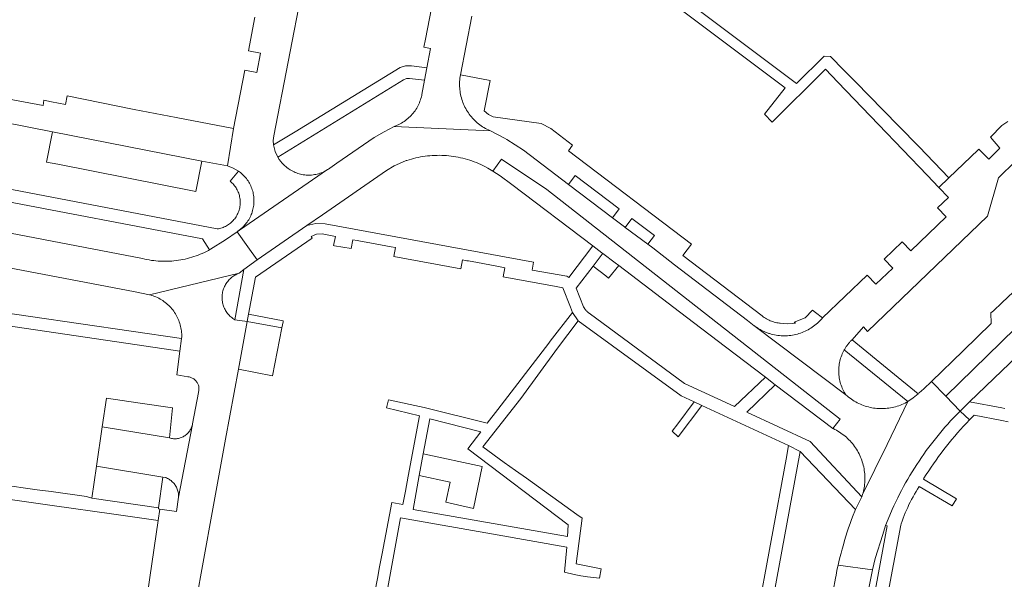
# Model space of a CAD drawing. Extents: x 146402 to 164798, y 455483 to 464134.
# Tile 313 of 575: x 158357 to 158500, y 460274 to 460355. Entities that reach past the tile are written whole.
import ezdxf

# ---------------------------------------------------------------- set-up
doc = ezdxf.new("R2010")
doc.units = 0
doc.header["$LTSCALE"] = 0.2
for name, color, linetype, lineweight in [('B-XX-VH-VERHARDING_ASFALT-GV', 252, 'CONTINUOUS', 18), ('B-XX-VH-VERHARDING_BETON-GV', 252, 'CONTINUOUS', 18), ('B-XX-VH-VERHARDING_BETONSTRAATSTEEN-GV', 252, 'CONTINUOUS', 18), ('B-XX-VH-VERHARDING_TEGEL-GV', 252, 'CONTINUOUS', 18)]:
    doc.layers.add(name, color=color, linetype=linetype, lineweight=lineweight)

msp = doc.modelspace()

# ---------------------------------------------------------------- linework, layer by layer
at = {"layer": 'B-XX-VH-VERHARDING_ASFALT-GV'}
for points in [[(158510.11, 460323.69), (158500, 460314.178), (158498.77, 460313.02), (158498.41, 460312.72), (158498.45, 460311.15), (158494.369, 460307.206), (158489.759, 460302.751), (158491.848, 460300.582), (158499.888, 460308.439), (158500, 460308.548), (158518.975, 460327.023)], [(158518.975, 460327.023), (158500, 460308.548), (158499.888, 460308.439), (158491.848, 460300.582), (158493.928, 460298.422), (158495.3, 460299.75), (158500, 460304.285), (158503.13, 460307.31)]]:
    msp.add_lwpolyline(points, dxfattribs=at)
at = {"layer": 'B-XX-VH-VERHARDING_BETON-GV'}
msp.add_lwpolyline([(158424.372, 460290.347), (158415.792, 460292.188), (158415.218, 460289.041), (158419.713, 460288.071), (158419.085, 460285.143), (158423.101, 460284.255)], close=True, dxfattribs=at)
at = {"layer": 'B-XX-VH-VERHARDING_BETONSTRAATSTEEN-GV'}
for points in [[(158391.29, 460355.79), (158390.35, 460350.87), (158392.09, 460350.53), (158391.56, 460347.73), (158389.81, 460348.07), (158388.18, 460339.54), (158387.3, 460334.117), (158388.125, 460333.809), (158388.89, 460333.373), (158389.028, 460333.273), (158389.191, 460333.148), (158389.349, 460333.016), (158389.501, 460332.878), (158389.648, 460332.734), (158389.789, 460332.584), (158389.924, 460332.429), (158390.053, 460332.269), (158390.176, 460332.104), (158390.292, 460331.935), (158390.402, 460331.761), (158390.504, 460331.582), (158390.6, 460331.401), (158390.688, 460331.215), (158390.77, 460331.026), (158390.843, 460330.834), (158390.91, 460330.64), (158390.968, 460330.443), (158391.019, 460330.244), (158391.063, 460330.043), (158391.098, 460329.84), (158391.126, 460329.636), (158391.145, 460329.431), (158391.157, 460329.226), (158391.16, 460329.021), (158391.156, 460328.815), (158391.143, 460328.61), (158391.123, 460328.405), (158391.094, 460328.202), (158391.058, 460327.999), (158391.014, 460327.799), (158390.962, 460327.6), (158390.902, 460327.403), (158390.835, 460327.209), (158390.76, 460327.017), (158390.678, 460326.828), (158390.589, 460326.643), (158390.492, 460326.462), (158390.389, 460326.284), (158390.279, 460326.111), (158390.162, 460325.942), (158390.038, 460325.777), (158389.908, 460325.618), (158389.772, 460325.464), (158389.631, 460325.315), (158389.483, 460325.172), (158389.33, 460325.034), (158389.172, 460324.903), (158389.009, 460324.778), (158388.841, 460324.659), (158388.69, 460324.53), (158389.031, 460324.764), (158401.88, 460333.574), (158401.838, 460333.548), (158401.664, 460333.444), (158401.486, 460333.348), (158401.304, 460333.258), (158401.119, 460333.176), (158400.93, 460333.101), (158400.739, 460333.034), (158400.545, 460332.974), (158400.349, 460332.922), (158400.152, 460332.877), (158399.952, 460332.841), (158399.751, 460332.812), (158399.55, 460332.791), (158399.347, 460332.779), (158399.145, 460332.774), (158398.942, 460332.777), (158398.74, 460332.789), (158398.538, 460332.808), (158398.337, 460332.835), (158398.137, 460332.87), (158397.939, 460332.913), (158397.743, 460332.964), (158397.549, 460333.023), (158397.357, 460333.089), (158397.168, 460333.162), (158396.982, 460333.243), (158396.8, 460333.332), (158396.621, 460333.427), (158396.446, 460333.529), (158396.275, 460333.638), (158396.109, 460333.754), (158395.947, 460333.876), (158395.79, 460334.005), (158395.639, 460334.14), (158395.492, 460334.28), (158395.352, 460334.427), (158395.218, 460334.578), (158395.089, 460334.735), (158394.838, 460335.042), (158394.619, 460335.373), (158394.22, 460336.234), (158394.006, 460337.159), (158393.969, 460337.825), (158394.029, 460338.49), (158398.2, 460360.08)], [(158417.59, 460360.152), (158416.123, 460352.563), (158415.9, 460351.41), (158416.86, 460351.21), (158416.323, 460348.38), (158415.994, 460346.616), (158415.6, 460344.53), (158415.569, 460344.382), (158415.518, 460344.165), (158415.459, 460343.95), (158415.392, 460343.738), (158415.317, 460343.528), (158415.235, 460343.32), (158415.146, 460343.116), (158415.049, 460342.916), (158414.946, 460342.718), (158414.835, 460342.525), (158414.717, 460342.336), (158414.593, 460342.151), (158414.462, 460341.97), (158414.324, 460341.795), (158414.181, 460341.625), (158414.031, 460341.459), (158413.876, 460341.3), (158413.715, 460341.146), (158413.548, 460340.997), (158413.377, 460340.855), (158413.2, 460340.72), (158413.019, 460340.59), (158412.833, 460340.467), (158412.642, 460340.351), (158412.448, 460340.242), (158412.25, 460340.14), (158411.566, 460339.853), (158425.598, 460339.212), (158425.492, 460339.257), (158425.271, 460339.357), (158425.054, 460339.464), (158424.841, 460339.578), (158424.631, 460339.699), (158424.426, 460339.827), (158424.224, 460339.961), (158424.028, 460340.103), (158423.836, 460340.25), (158423.649, 460340.404), (158423.468, 460340.564), (158423.291, 460340.73), (158423.121, 460340.902), (158422.956, 460341.079), (158422.797, 460341.262), (158422.644, 460341.449), (158422.497, 460341.642), (158422.357, 460341.839), (158422.224, 460342.041), (158422.097, 460342.247), (158421.977, 460342.458), (158421.864, 460342.672), (158421.758, 460342.889), (158421.66, 460343.111), (158421.569, 460343.335), (158421.485, 460343.562), (158421.409, 460343.792), (158421.341, 460344.024), (158421.28, 460344.258), (158421.227, 460344.494), (158421.182, 460344.732), (158421.144, 460344.971), (158421.115, 460345.212), (158421.094, 460345.453), (158421.08, 460345.694), (158421.075, 460345.936), (158421.078, 460346.178), (158421.088, 460346.42), (158421.107, 460346.661), (158421.133, 460346.902), (158421.168, 460347.142), (158421.21, 460347.38), (158422.86, 460355.9)], [(158354.47, 460340.51), (158361.83, 460339.09), (158383.58, 460334.8), (158387.3, 460334.117), (158388.18, 460339.54), (158379.83, 460341.16), (158373.7, 460342.34), (158363.95, 460344.299), (158363.71, 460343.06), (158361.67, 460343.46), (158360.57, 460343.67), (158360.47, 460342.91), (158355.54, 460343.85)], [(158500.85, 460340.57), (158500, 460339.994), (158498.327, 460338.28), (158499.703, 460336.71), (158498.081, 460335.118), (158496.658, 460336.569), (158496.55, 460336.46), (158494.42, 460334.41), (158492.29, 460332.37), (158490.843, 460330.986), (158492.24, 460329.51), (158490.65, 460327.99), (158491.9, 460326.69), (158486.73, 460321.74), (158485.48, 460323.05), (158482.86, 460320.55), (158484.12, 460319.23), (158481.67, 460316.9), (158480.42, 460318.21), (158473.91, 460312), (158473.841, 460311.917), (158473.682, 460311.737), (158473.517, 460311.562), (158473.347, 460311.392), (158473.171, 460311.228), (158472.989, 460311.071), (158472.803, 460310.919), (158472.611, 460310.774), (158472.415, 460310.635), (158472.215, 460310.503), (158472.01, 460310.377), (158471.801, 460310.258), (158471.588, 460310.147), (158471.371, 460310.042), (158471.152, 460309.945), (158470.929, 460309.855), (158470.703, 460309.773), (158470.474, 460309.698), (158470.244, 460309.631), (158470.011, 460309.571), (158469.776, 460309.519), (158469.54, 460309.476), (158469.302, 460309.44), (158469.063, 460309.412), (158468.824, 460309.391), (158468.584, 460309.379), (158468.343, 460309.375), (158468.103, 460309.379), (158467.863, 460309.391), (158467.624, 460309.411), (158467.385, 460309.439), (158467.147, 460309.475), (158466.911, 460309.518), (158466.676, 460309.57), (158466.443, 460309.629), (158466.324, 460309.662), (158466.206, 460309.698), (158466.088, 460309.735), (158465.971, 460309.775), (158465.855, 460309.816), (158465.739, 460309.86), (158465.624, 460309.905), (158465.51, 460309.953), (158465.397, 460310.002), (158465.285, 460310.053), (158465.174, 460310.106), (158465.144, 460310.121), (158465.063, 460310.161), (158464.953, 460310.218), (158464.845, 460310.277), (158464.737, 460310.338), (158464.631, 460310.4), (158464.526, 460310.465), (158464.421, 460310.531), (158464.318, 460310.599), (158464.216, 460310.668), (158464.115, 460310.739), (158477.3, 460300.79), (158477.188, 460300.965), (158477.073, 460301.157), (158476.966, 460301.354), (158476.866, 460301.554), (158476.773, 460301.757), (158476.687, 460301.964), (158476.609, 460302.173), (158476.538, 460302.386), (158476.475, 460302.6), (158476.419, 460302.817), (158476.372, 460303.036), (158476.332, 460303.256), (158476.3, 460303.477), (158476.276, 460303.7), (158476.26, 460303.923), (158476.252, 460304.146), (158476.252, 460304.37), (158476.26, 460304.594), (158476.276, 460304.817), (158476.3, 460305.039), (158476.332, 460305.261), (158476.372, 460305.481), (158476.42, 460305.699), (158476.475, 460305.916), (158476.538, 460306.131), (158476.609, 460306.343), (158476.687, 460306.553), (158476.773, 460306.759), (158476.866, 460306.963), (158476.967, 460307.163), (158477.074, 460307.359), (158477.128, 460307.452), (158477.183, 460307.545), (158477.24, 460307.636), (158477.298, 460307.727), (158477.358, 460307.816), (158477.419, 460307.904), (158477.482, 460307.992), (158477.547, 460308.078), (158477.578, 460308.119), (158477.612, 460308.163), (158477.68, 460308.247), (158477.749, 460308.329), (158477.819, 460308.411), (158477.89, 460308.491), (158477.963, 460308.57), (158478.038, 460308.648), (158478.113, 460308.725), (158478.19, 460308.8), (158479.87, 460310.68), (158480.45, 460310.03), (158497.92, 460326.8), (158499.52, 460332.39), (158500, 460332.851), (158501.52, 460334.31)], [(158351.15, 460320.12), (158373.85, 460315.76), (158375.966, 460315.347), (158389, 460318.49), (158389.67, 460319.03), (158391.62, 460320.459), (158390.266, 460322.341), (158388.69, 460324.53), (158387, 460323.33), (158384.822, 460321.98), (158384.66, 460321.88), (158384.53, 460321.81), (158384.237, 460321.659), (158383.941, 460321.516), (158383.641, 460321.379), (158383.338, 460321.25), (158383.032, 460321.128), (158382.723, 460321.014), (158382.411, 460320.907), (158382.097, 460320.808), (158381.781, 460320.717), (158381.462, 460320.633), (158381.142, 460320.557), (158380.82, 460320.489), (158380.496, 460320.429), (158380.171, 460320.376), (158379.845, 460320.332), (158379.517, 460320.295), (158379.189, 460320.266), (158378.86, 460320.246), (158378.531, 460320.233), (158378.202, 460320.229), (158377.873, 460320.232), (158377.543, 460320.243), (158377.215, 460320.262), (158376.887, 460320.29), (158376.559, 460320.325), (158376.233, 460320.368), (158375.907, 460320.419), (158375.583, 460320.478), (158375.261, 460320.545), (158374.94, 460320.62), (158355.7, 460324.33)], [(158382.631, 460270.286), (158385.05, 460283.64), (158387, 460294.34), (158388.921, 460304.502), (158390.161, 460311.466), (158388.394, 460311.707), (158388.352, 460311.731), (158388.205, 460311.823), (158388.063, 460311.922), (158387.925, 460312.026), (158387.792, 460312.138), (158387.664, 460312.255), (158387.542, 460312.378), (158387.426, 460312.506), (158387.316, 460312.64), (158387.212, 460312.778), (158387.115, 460312.922), (158387.024, 460313.069), (158386.94, 460313.221), (158386.863, 460313.376), (158386.794, 460313.535), (158386.732, 460313.696), (158386.677, 460313.861), (158386.63, 460314.028), (158386.591, 460314.196), (158386.56, 460314.367), (158386.537, 460314.538), (158386.521, 460314.711), (158386.514, 460314.884), (158386.514, 460315.057), (158386.523, 460315.23), (158386.54, 460315.403), (158386.564, 460315.574), (158386.596, 460315.744), (158386.637, 460315.913), (158386.685, 460316.079), (158386.74, 460316.243), (158386.803, 460316.405), (158386.874, 460316.563), (158386.951, 460316.718), (158387.036, 460316.869), (158387.128, 460317.016), (158387.226, 460317.158), (158387.331, 460317.296), (158387.442, 460317.429), (158387.559, 460317.557), (158387.682, 460317.679), (158387.81, 460317.795), (158387.944, 460317.905), (158388.082, 460318.01), (158388.225, 460318.107), (158388.373, 460318.198), (158388.524, 460318.282), (158388.68, 460318.358), (158388.838, 460318.428), (158389, 460318.49), (158375.966, 460315.347), (158376.057, 460315.323), (158376.271, 460315.262), (158376.482, 460315.193), (158376.691, 460315.116), (158376.897, 460315.032), (158377.1, 460314.94), (158377.299, 460314.842), (158377.495, 460314.736), (158377.687, 460314.623), (158377.875, 460314.503), (158378.058, 460314.377), (158378.236, 460314.244), (158378.41, 460314.105), (158378.578, 460313.96), (158378.742, 460313.809), (158378.899, 460313.652), (158379.051, 460313.489), (158379.197, 460313.321), (158379.337, 460313.148), (158379.471, 460312.97), (158379.598, 460312.787), (158379.718, 460312.6), (158379.832, 460312.409), (158379.938, 460312.214), (158380.038, 460312.015), (158380.13, 460311.812), (158380.215, 460311.606), (158380.293, 460311.398), (158380.363, 460311.187), (158380.425, 460310.973), (158380.48, 460310.757), (158380.527, 460310.54), (158380.566, 460310.321), (158380.597, 460310.1), (158380.62, 460309.879), (158380.635, 460309.657), (158380.642, 460309.435), (158380.642, 460309.212), (158380.633, 460308.99), (158380.37, 460307.16), (158379.93, 460303.68), (158381.537, 460303.419), (158381.615, 460303.41), (158381.733, 460303.391), (158381.848, 460303.363), (158381.962, 460303.328), (158382.073, 460303.286), (158382.181, 460303.236), (158382.286, 460303.178), (158382.386, 460303.114), (158382.482, 460303.043), (158382.573, 460302.967), (158382.659, 460302.884), (158382.738, 460302.795), (158382.812, 460302.702), (158382.879, 460302.603), (158382.94, 460302.501), (158382.993, 460302.394), (158383.039, 460302.284), (158383.078, 460302.172), (158383.109, 460302.057), (158383.132, 460301.94), (158383.148, 460301.822), (158383.155, 460301.703), (158383.155, 460301.584), (158383.146, 460301.465), (158383.13, 460301.347), (158383.105, 460301.231), (158383.073, 460301.116), (158382.231, 460296.58), (158382.212, 460296.483), (158382.211, 460296.477), (158380.193, 460285.87), (158379.87, 460283.8), (158377.442, 460284.154), (158377.202, 460282.495), (158375.99, 460274.18), (158375.29, 460268.99)]]:
    msp.add_lwpolyline(points, dxfattribs=at)
for points in [[(158425.598, 460339.212), (158411.566, 460339.853), (158410.089, 460339.087), (158408.665, 460338.227), (158403.22, 460334.49), (158402.182, 460333.781), (158402.174, 460333.775), (158402.008, 460333.658), (158401.88, 460333.574), (158389.031, 460324.764), (158388.69, 460324.53), (158390.266, 460322.341), (158391.62, 460320.459), (158398.852, 460325.421), (158401.14, 460326.99), (158410.44, 460333.43), (158411.565, 460334.109), (158412.754, 460334.671), (158413.301, 460334.879), (158413.404, 460334.913), (158413.733, 460335.017), (158414.063, 460335.113), (158414.396, 460335.202), (158414.731, 460335.282), (158415.068, 460335.355), (158415.406, 460335.42), (158415.745, 460335.477), (158416.086, 460335.527), (158416.428, 460335.568), (158416.771, 460335.601), (158417.114, 460335.626), (158417.458, 460335.644), (158417.802, 460335.653), (158418.147, 460335.655), (158418.491, 460335.648), (158418.835, 460335.633), (158419.179, 460335.611), (158419.522, 460335.58), (158419.864, 460335.542), (158420.205, 460335.495), (158420.545, 460335.441), (158420.884, 460335.379), (158421.221, 460335.309), (158421.556, 460335.231), (158421.89, 460335.145), (158422.222, 460335.052), (158422.551, 460334.95), (158422.877, 460334.842), (158423.202, 460334.725), (158423.523, 460334.602), (158423.841, 460334.47), (158424.157, 460334.332), (158424.468, 460334.186), (158424.777, 460334.033), (158425.209, 460333.807), (158425.915, 460333.353), (158427.185, 460335.082), (158433.791, 460330.677), (158476.461, 460297.249), (158475.384, 460295.907), (158475.473, 460295.865), (158475.701, 460295.752), (158475.925, 460295.632), (158476.145, 460295.505), (158476.361, 460295.371), (158476.573, 460295.23), (158476.78, 460295.083), (158476.982, 460294.929), (158477.18, 460294.769), (158477.372, 460294.603), (158477.559, 460294.431), (158477.74, 460294.253), (158477.916, 460294.07), (158478.086, 460293.881), (158478.25, 460293.687), (158478.408, 460293.487), (158478.559, 460293.283), (158478.704, 460293.074), (158478.842, 460292.861), (158478.973, 460292.644), (158479.098, 460292.422), (158479.215, 460292.197), (158479.326, 460291.968), (158479.429, 460291.735), (158479.524, 460291.5), (158479.613, 460291.262), (158479.693, 460291.021), (158479.766, 460290.777), (158479.832, 460290.532), (158479.889, 460290.284), (158479.939, 460290.035), (158479.981, 460289.784), (158480.015, 460289.533), (158480.041, 460289.28), (158480.059, 460289.026), (158480.069, 460288.772), (158480.072, 460288.518), (158480.066, 460288.264), (158480.052, 460288.01), (158480.03, 460287.757), (158480, 460287.505), (158479.962, 460287.254), (158479.917, 460287.004), (158479.863, 460286.755), (158479.802, 460286.509), (158479.733, 460286.264), (158483.303, 460293.58), (158486.331, 460299.808), (158486.139, 460299.701), (158485.917, 460299.587), (158485.693, 460299.481), (158485.465, 460299.381), (158485.233, 460299.289), (158484.999, 460299.204), (158484.763, 460299.127), (158484.524, 460299.058), (158484.283, 460298.996), (158484.04, 460298.942), (158483.795, 460298.896), (158483.55, 460298.858), (158483.303, 460298.827), (158483.055, 460298.805), (158482.806, 460298.79), (158482.558, 460298.784), (158482.309, 460298.786), (158482.06, 460298.795), (158481.812, 460298.813), (158481.565, 460298.838), (158481.318, 460298.872), (158481.073, 460298.913), (158480.829, 460298.962), (158480.587, 460299.02), (158480.346, 460299.084), (158480.108, 460299.157), (158479.873, 460299.237), (158479.64, 460299.325), (158479.41, 460299.42), (158479.183, 460299.522), (158478.96, 460299.632), (158478.74, 460299.749), (158478.524, 460299.873), (158478.313, 460300.003), (158478.105, 460300.141), (158477.902, 460300.285), (158477.704, 460300.435), (158477.511, 460300.592), (158477.3, 460300.79), (158464.115, 460310.739), (158464.016, 460310.813), (158463.964, 460310.852), (158462.99, 460311.63), (158452.38, 460319.69), (158449.2, 460322.17), (158448.485, 460322.704), (158445.195, 460325.164), (158445.083, 460325.248), (158443.342, 460326.558), (158436.922, 460331.424), (158430.38, 460336.41), (158429.191, 460337.192), (158427.98, 460337.94), (158427.63, 460338.15)], [(158383.58, 460334.8), (158361.83, 460339.09), (158360.94, 460334.68), (158362.598, 460334.353), (158382.68, 460330.39)], [(158433.791, 460330.677), (158427.185, 460335.082), (158425.915, 460333.353), (158426.983, 460332.666), (158428.672, 460331.404), (158440.48, 460322.49), (158441.798, 460321.462), (158441.927, 460321.363), (158443.725, 460319.999), (158444.247, 460319.603), (158454.12, 460312.11), (158459.8, 460307.77), (158465.58, 460303.36), (158467.03, 460302.26), (158475.384, 460295.907), (158476.461, 460297.249)], [(158443.725, 460319.999), (158441.927, 460321.363), (158441.84, 460321.25), (158440.5, 460319.52), (158442.34, 460318.11), (158442.771, 460317.749), (158444.247, 460319.603)], [(158395.413, 460311.576), (158390.359, 460312.537), (158390.161, 460311.466), (158395.213, 460310.542), (158395.388, 460311.434)], [(158395.213, 460310.542), (158390.161, 460311.466), (158388.921, 460304.502), (158393.83, 460303.54)], [(158491.848, 460300.582), (158489.759, 460302.751), (158488.64, 460301.67), (158487.96, 460301.072), (158487.887, 460301.008), (158487.81, 460300.94), (158487.105, 460300.329), (158486.331, 460299.808), (158483.303, 460293.58), (158479.733, 460286.264), (158479.6, 460285.94), (158478.72, 460284.11), (158478.596, 460283.872), (158478.362, 460283.268), (158478.135, 460282.662), (158477.915, 460282.052), (158477.703, 460281.44), (158477.499, 460280.826), (158477.302, 460280.209), (158477.113, 460279.589), (158476.932, 460278.967), (158476.758, 460278.343), (158476.592, 460277.717), (158476.434, 460277.089), (158476.283, 460276.459), (158476.183, 460276.017), (158481.197, 460275.302), (158481.568, 460276.959), (158482.659, 460280.45), (158483.069, 460281.748), (158483.946, 460283.867), (158484.044, 460284.087), (158484.301, 460284.652), (158484.566, 460285.214), (158484.838, 460285.772), (158485.117, 460286.326), (158485.403, 460286.877), (158485.696, 460287.424), (158485.997, 460287.968), (158486.304, 460288.507), (158486.618, 460289.042), (158486.939, 460289.574), (158487.267, 460290.101), (158487.602, 460290.624), (158487.943, 460291.142), (158488.291, 460291.656), (158488.646, 460292.166), (158489.007, 460292.671), (158489.374, 460293.171), (158489.749, 460293.666), (158490.129, 460294.157), (158490.516, 460294.642), (158490.909, 460295.123), (158491.308, 460295.599), (158491.713, 460296.069), (158492.124, 460296.534), (158492.541, 460296.994), (158492.964, 460297.448), (158493.393, 460297.897), (158493.928, 460298.422)], [(158374.259, 460299.619), (158369.67, 460300.28), (158369.072, 460296.124), (158378.86, 460294.507), (158379.3, 460298.89)], [(158456.35, 460299.23), (158455.23, 460299.76), (158452.84, 460296.55), (158452.04, 460295.48), (158452.87, 460294.694)], [(158380.193, 460285.87), (158382.211, 460296.477), (158382.177, 460296.342), (158382.134, 460296.202), (158382.084, 460296.066), (158382.027, 460295.932), (158381.962, 460295.802), (158381.89, 460295.675), (158381.811, 460295.552), (158381.726, 460295.434), (158381.634, 460295.321), (158381.537, 460295.213), (158381.433, 460295.111), (158381.324, 460295.014), (158381.21, 460294.924), (158381.091, 460294.84), (158380.968, 460294.762), (158380.84, 460294.692), (158380.709, 460294.629), (158380.575, 460294.573), (158380.438, 460294.524), (158380.298, 460294.483), (158380.156, 460294.45), (158380.013, 460294.424), (158379.868, 460294.407), (158379.723, 460294.397), (158379.577, 460294.396), (158379.432, 460294.402), (158379.287, 460294.416), (158379.143, 460294.439), (158379.001, 460294.469), (158378.86, 460294.507), (158369.072, 460296.124), (158368.246, 460290.389), (158377.89, 460288.81), (158378.254, 460288.766), (158378.298, 460288.75), (158378.44, 460288.692), (158378.578, 460288.626), (158378.714, 460288.553), (158378.845, 460288.474), (158378.972, 460288.387), (158379.094, 460288.295), (158379.211, 460288.195), (158379.323, 460288.09), (158379.429, 460287.98), (158379.529, 460287.863), (158379.623, 460287.742), (158379.711, 460287.616), (158379.792, 460287.486), (158379.866, 460287.352), (158379.933, 460287.214), (158379.993, 460287.072), (158380.045, 460286.928), (158380.09, 460286.781), (158380.127, 460286.632), (158380.156, 460286.482), (158380.177, 460286.33), (158380.19, 460286.177), (158380.196, 460286.023)], [(158377.89, 460288.81), (158368.246, 460290.389), (158367.58, 460285.76), (158377.27, 460284.36)], [(158481.197, 460275.302), (158476.183, 460276.017), (158476.141, 460275.828), (158476.006, 460275.194), (158475.879, 460274.559), (158475.794, 460274.111), (158475.458, 460272.258), (158480.398, 460271.408), (158480.769, 460273.39)]]:
    msp.add_lwpolyline(points, close=True, dxfattribs=at)
at = {"layer": 'B-XX-VH-VERHARDING_TEGEL-GV'}
for points in [[(158453.33, 460356.85), (158464.004, 460348.825), (158466.522, 460346.932), (158468.48, 460345.46), (158465.461, 460341.658), (158466.56, 460340.49), (158468.482, 460342.395), (158472.181, 460346.066), (158474.31, 460348.18), (158476.118, 460346.311), (158482.07, 460340.16), (158489.15, 460332.76), (158490.843, 460330.986), (158492.29, 460332.37), (158487.97, 460336.88), (158484.951, 460339.96), (158480.623, 460344.376), (158478.8, 460346.236), (158477, 460348.072), (158475.07, 460350.04), (158474.127, 460350.11), (158470.102, 460346.117), (158454.983, 460357.484)], [(158353.1, 460329.33), (158383.67, 460323.5), (158384.66, 460321.88), (158384.822, 460321.98), (158387, 460323.33), (158388.69, 460324.53), (158388.841, 460324.659), (158389.009, 460324.778), (158389.172, 460324.903), (158389.33, 460325.034), (158389.483, 460325.172), (158389.631, 460325.315), (158389.772, 460325.464), (158389.908, 460325.618), (158390.038, 460325.777), (158390.162, 460325.942), (158390.279, 460326.111), (158390.389, 460326.284), (158390.492, 460326.462), (158390.589, 460326.643), (158390.678, 460326.828), (158390.76, 460327.017), (158390.835, 460327.209), (158390.902, 460327.403), (158390.962, 460327.6), (158391.014, 460327.799), (158391.058, 460327.999), (158391.094, 460328.202), (158391.123, 460328.405), (158391.143, 460328.61), (158391.156, 460328.815), (158391.16, 460329.021), (158391.157, 460329.226), (158391.145, 460329.431), (158391.126, 460329.636), (158391.098, 460329.84), (158391.063, 460330.043), (158391.019, 460330.244), (158390.968, 460330.443), (158390.91, 460330.64), (158390.843, 460330.834), (158390.77, 460331.026), (158390.688, 460331.215), (158390.6, 460331.401), (158390.504, 460331.582), (158390.402, 460331.761), (158390.292, 460331.935), (158390.176, 460332.104), (158390.053, 460332.269), (158389.924, 460332.429), (158389.789, 460332.584), (158389.648, 460332.734), (158389.501, 460332.878), (158389.349, 460333.016), (158389.191, 460333.148), (158389.028, 460333.273), (158388.89, 460333.373), (158387.675, 460331.886), (158387.724, 460331.846), (158387.859, 460331.731), (158387.987, 460331.609), (158388.111, 460331.482), (158388.228, 460331.349), (158388.339, 460331.211), (158388.444, 460331.068), (158388.543, 460330.921), (158388.634, 460330.769), (158388.719, 460330.613), (158388.797, 460330.454), (158388.867, 460330.292), (158388.93, 460330.126), (158388.985, 460329.958), (158389.033, 460329.787), (158389.073, 460329.614), (158389.105, 460329.44), (158389.129, 460329.265), (158389.145, 460329.088), (158389.154, 460328.911), (158389.154, 460328.734), (158389.146, 460328.557), (158389.131, 460328.38), (158389.107, 460328.205), (158389.076, 460328.03), (158389.036, 460327.858), (158388.989, 460327.687), (158388.934, 460327.518), (158388.872, 460327.352), (158388.802, 460327.19), (158388.725, 460327.03), (158388.641, 460326.874), (158388.55, 460326.722), (158388.452, 460326.574), (158388.348, 460326.431), (158388.237, 460326.293), (158388.12, 460326.16), (158387.997, 460326.032), (158387.869, 460325.91), (158387.735, 460325.794), (158387.596, 460325.684), (158387.452, 460325.58), (158387.304, 460325.483), (158387.151, 460325.393), (158386.995, 460325.31), (158386.835, 460325.234), (158386.672, 460325.165), (158386.505, 460325.104), (158386.337, 460325.05), (158386.166, 460325.004), (158385.992, 460324.966), (158385.818, 460324.935), (158361.72, 460329.54), (158352.56, 460331.29)], [(158343.23, 460312.621), (158375.46, 460307.88), (158380.37, 460307.16), (158380.633, 460308.99), (158343.95, 460314.34)], [(158410.13, 460270.06), (158412.482, 460282.886), (158426.553, 460280.391), (158436.703, 460278.596), (158436.346, 460274.972), (158437.771, 460274.629), (158438.707, 460274.455), (158439.69, 460274.273), (158441.422, 460274.1), (158441.699, 460275.47), (158438.044, 460276.207), (158438.91, 460282.839), (158438.144, 460283.359), (158430.8, 460288.637), (158429.22, 460289.772), (158427.57, 460290.96), (158424.461, 460293.221), (158430, 460300.26), (158435.35, 460307.57), (158438.35, 460311.58), (158437.511, 460312.783), (158434.242, 460308.613), (158434.054, 460308.288), (158426.66, 460298.675), (158425.102, 460296.68), (158415.919, 460298.963), (158410.751, 460300.067), (158410.437, 460298.898), (158415.266, 460297.716), (158413.579, 460288.947), (158413.187, 460286.788), (158412.83, 460284.82), (158411.198, 460285.131), (158409.809, 460277.687), (158409.444, 460275.728), (158409.132, 460274.06), (158408.763, 460272.083)], [(158500.41, 460298.81), (158500, 460298.886), (158495.3, 460299.75), (158493.928, 460298.422), (158495.278, 460297.138), (158495.49, 460297.357), (158495.704, 460297.574), (158495.946, 460297.805), (158500, 460297.053), (158500.926, 460296.881)], [(158479.821, 460252.642), (158485.28, 460281.84), (158485.334, 460282.004), (158485.476, 460282.413), (158485.625, 460282.818), (158485.781, 460283.221), (158485.945, 460283.621), (158486.116, 460284.017), (158486.294, 460284.411), (158486.48, 460284.801), (158486.673, 460285.188), (158486.873, 460285.571), (158487.08, 460285.95), (158487.294, 460286.325), (158487.515, 460286.696), (158487.742, 460287.063), (158487.977, 460287.426), (158492.783, 460284.616), (158493.4, 460285.67), (158488.585, 460288.503), (158488.667, 460288.636), (158489.004, 460289.174), (158489.348, 460289.707), (158489.699, 460290.236), (158490.056, 460290.761), (158490.42, 460291.281), (158490.79, 460291.797), (158491.167, 460292.307), (158491.551, 460292.813), (158491.94, 460293.314), (158492.336, 460293.81), (158492.738, 460294.301), (158493.146, 460294.787), (158493.561, 460295.268), (158493.981, 460295.744), (158494.408, 460296.214), (158494.84, 460296.679), (158495.278, 460297.138), (158493.928, 460298.422), (158493.393, 460297.897), (158492.964, 460297.448), (158492.541, 460296.994), (158492.124, 460296.534), (158491.713, 460296.069), (158491.308, 460295.599), (158490.909, 460295.123), (158490.516, 460294.642), (158490.129, 460294.157), (158489.749, 460293.666), (158489.374, 460293.171), (158489.007, 460292.671), (158488.646, 460292.166), (158488.291, 460291.656), (158487.943, 460291.142), (158487.602, 460290.624), (158487.267, 460290.101), (158486.939, 460289.574), (158486.618, 460289.042), (158486.304, 460288.507), (158485.997, 460287.968), (158485.696, 460287.424), (158485.403, 460286.877), (158485.117, 460286.326), (158484.838, 460285.772), (158484.566, 460285.214), (158484.301, 460284.652), (158484.044, 460284.087), (158483.946, 460283.867), (158483.069, 460281.748), (158483.32, 460281.72), (158478.51, 460255.65)], [(158348.9, 460286.5), (158361.79, 460284.67), (158370.74, 460283.4), (158377.202, 460282.495), (158377.442, 460284.154), (158377.244, 460284.183), (158377.27, 460284.36), (158367.58, 460285.76), (158366.776, 460285.97), (158361.62, 460286.7), (158359.61, 460286.983), (158357.901, 460287.225), (158355.914, 460287.506)]]:
    msp.add_lwpolyline(points, dxfattribs=at)
for points in [[(158414.07, 460348.67), (158413.23, 460348.672), (158412.426, 460348.428), (158397.165, 460339.091), (158394.006, 460337.159), (158394.22, 460336.234), (158394.619, 460335.373), (158412.924, 460346.627), (158413.332, 460346.821), (158413.783, 460346.854), (158415.994, 460346.616), (158416.323, 460348.38)], [(158425.552, 460346.538), (158421.21, 460347.38), (158421.168, 460347.142), (158421.133, 460346.902), (158421.107, 460346.661), (158421.088, 460346.42), (158421.078, 460346.178), (158421.075, 460345.936), (158421.08, 460345.694), (158421.094, 460345.453), (158421.115, 460345.212), (158421.144, 460344.971), (158421.182, 460344.732), (158421.227, 460344.494), (158421.28, 460344.258), (158421.341, 460344.024), (158421.409, 460343.792), (158421.485, 460343.562), (158421.569, 460343.335), (158421.66, 460343.111), (158421.758, 460342.889), (158421.864, 460342.672), (158421.977, 460342.458), (158422.097, 460342.247), (158422.224, 460342.041), (158422.357, 460341.839), (158422.497, 460341.642), (158422.644, 460341.449), (158422.797, 460341.262), (158422.956, 460341.079), (158423.121, 460340.902), (158423.291, 460340.73), (158423.468, 460340.564), (158423.649, 460340.404), (158423.836, 460340.25), (158424.028, 460340.103), (158424.224, 460339.961), (158424.426, 460339.827), (158424.631, 460339.699), (158424.841, 460339.578), (158425.054, 460339.464), (158425.271, 460339.357), (158425.492, 460339.257), (158425.598, 460339.212), (158427.63, 460338.15), (158427.98, 460337.94), (158429.191, 460337.192), (158430.38, 460336.41), (158436.922, 460331.424), (158437.91, 460332.72), (158444.32, 460327.86), (158443.342, 460326.558), (158445.083, 460325.248), (158445.195, 460325.164), (158446.17, 460326.47), (158449.47, 460323.97), (158448.485, 460322.704), (158449.2, 460322.17), (158452.38, 460319.69), (158462.99, 460311.63), (158463.964, 460310.852), (158464.016, 460310.813), (158464.115, 460310.739), (158464.216, 460310.668), (158464.318, 460310.599), (158464.421, 460310.531), (158464.526, 460310.465), (158464.631, 460310.4), (158464.737, 460310.338), (158464.845, 460310.277), (158464.953, 460310.218), (158465.063, 460310.161), (158465.144, 460310.121), (158465.174, 460310.106), (158465.285, 460310.053), (158465.397, 460310.002), (158465.51, 460309.953), (158465.624, 460309.905), (158465.739, 460309.86), (158465.855, 460309.816), (158465.971, 460309.775), (158466.088, 460309.735), (158466.206, 460309.698), (158466.324, 460309.662), (158466.443, 460309.629), (158466.676, 460309.57), (158466.911, 460309.518), (158467.147, 460309.475), (158467.385, 460309.439), (158467.624, 460309.411), (158467.863, 460309.391), (158468.103, 460309.379), (158468.343, 460309.375), (158468.584, 460309.379), (158468.824, 460309.391), (158469.063, 460309.412), (158469.302, 460309.44), (158469.54, 460309.476), (158469.776, 460309.519), (158470.011, 460309.571), (158470.244, 460309.631), (158470.474, 460309.698), (158470.703, 460309.773), (158470.929, 460309.855), (158471.152, 460309.945), (158471.371, 460310.042), (158471.588, 460310.147), (158471.801, 460310.258), (158472.01, 460310.377), (158472.215, 460310.503), (158472.415, 460310.635), (158472.611, 460310.774), (158472.803, 460310.919), (158472.989, 460311.071), (158473.171, 460311.228), (158473.347, 460311.392), (158473.517, 460311.562), (158473.682, 460311.737), (158473.841, 460311.917), (158473.91, 460312), (158472.882, 460312.777), (158472.42, 460313.127), (158471.371, 460312.017), (158469.788, 460311.355), (158469.949, 460311.244), (158469.514, 460311.168), (158468.802, 460311.109), (158467.712, 460311.223), (158467.629, 460311.232), (158467.433, 460311.258), (158467.239, 460311.292), (158467.046, 460311.334), (158466.855, 460311.384), (158466.666, 460311.442), (158466.479, 460311.507), (158466.296, 460311.58), (158466.115, 460311.66), (158465.938, 460311.747), (158465.765, 460311.842), (158465.595, 460311.943), (158465.43, 460312.051), (158465.269, 460312.166), (158465.113, 460312.287), (158453.57, 460321.06), (158454.849, 460322.701), (158436.909, 460336.309), (158437.525, 460337.13), (158434.358, 460339.571), (158432.93, 460340.27), (158425.977, 460341.268), (158425.275, 460341.614), (158424.668, 460342.109)], [(158401.51, 460325.691), (158400.163, 460325.734), (158398.852, 460325.421), (158391.62, 460320.459), (158389.67, 460319.03), (158388.394, 460311.707), (158390.161, 460311.466), (158390.359, 460312.537), (158391.36, 460317.93), (158399.64, 460323.6), (158399.488, 460323.823), (158400.238, 460324.173), (158401.064, 460324.231), (158403.02, 460323.84), (158402.746, 460322.519), (158402.889, 460322.492), (158405.308, 460322.072), (158405.548, 460323.363), (158406.17, 460323.249), (158406.426, 460323.203), (158406.681, 460323.156), (158406.927, 460323.111), (158410.332, 460322.489), (158410.589, 460322.443), (158410.845, 460322.396), (158411.1, 460322.349), (158411.747, 460322.231), (158411.5, 460320.91), (158421.24, 460319.119), (158421.481, 460320.439), (158422.13, 460320.319), (158422.386, 460320.272), (158422.642, 460320.225), (158422.897, 460320.178), (158426.243, 460319.561), (158426.498, 460319.514), (158426.754, 460319.467), (158427.01, 460319.419), (158427.679, 460319.296), (158427.43, 460317.97), (158435.15, 460316.55), (158436.1, 460316.37), (158437.224, 460313.535), (158437.511, 460312.783), (158438.35, 460311.58), (158453.324, 460300.647), (158455.23, 460299.76), (158456.35, 460299.23), (158468.94, 460293.43), (158470.63, 460292.56), (158478.72, 460284.11), (158479.6, 460285.94), (158472.08, 460293.98), (158462.89, 460298.25), (158467.03, 460302.26), (158465.58, 460303.36), (158461.1, 460299.07), (158453.82, 460302.42), (158439.935, 460312.677), (158439.903, 460312.699), (158439.87, 460312.721), (158439.839, 460312.744), (158439.808, 460312.767), (158439.777, 460312.791), (158439.746, 460312.815), (158439.716, 460312.84), (158439.687, 460312.865), (158439.658, 460312.891), (158439.629, 460312.918), (158439.601, 460312.945), (158439.573, 460312.972), (158439.546, 460313), (158439.519, 460313.029), (158439.493, 460313.058), (158439.467, 460313.087), (158439.442, 460313.117), (158439.417, 460313.147), (158439.393, 460313.177), (158439.37, 460313.209), (158439.347, 460313.24), (158439.324, 460313.272), (158439.302, 460313.304), (158439.281, 460313.337), (158439.26, 460313.37), (158439.24, 460313.403), (158439.22, 460313.437), (158439.201, 460313.471), (158439.183, 460313.505), (158439.165, 460313.54), (158439.148, 460313.575), (158439.131, 460313.61), (158438.05, 460316.31), (158440.5, 460319.52), (158441.84, 460321.25), (158441.927, 460321.363), (158441.798, 460321.462), (158440.48, 460322.49), (158436.96, 460317.89), (158436.67, 460318.08), (158431.63, 460318.95), (158431.86, 460320.12)], [(158483.836, 460304.187), (158478.19, 460308.8), (158478.113, 460308.725), (158478.038, 460308.648), (158477.963, 460308.57), (158477.89, 460308.491), (158477.819, 460308.411), (158477.749, 460308.329), (158477.68, 460308.247), (158477.612, 460308.163), (158477.578, 460308.119), (158477.547, 460308.078), (158477.482, 460307.992), (158477.419, 460307.904), (158477.358, 460307.816), (158477.298, 460307.727), (158477.24, 460307.636), (158477.183, 460307.545), (158477.128, 460307.452), (158477.074, 460307.359), (158486.331, 460299.808), (158487.105, 460300.329), (158487.81, 460300.94)], [(158416.726, 460297.309), (158424.175, 460295.41), (158422.293, 460292.932), (158436.871, 460281.885), (158436.779, 460280.154), (158414.317, 460284.099), (158415.218, 460289.041), (158415.792, 460292.188)], [(158470.63, 460292.56), (158468.94, 460293.43), (158468.59, 460291.42), (158464.26, 460267.76), (158461.01, 460268.36), (158458.06, 460268.87), (158457.855, 460267.729), (158457.78, 460267.31), (158461.02, 460266.66), (158465.36, 460265.88), (158462.397, 460250), (158460.734, 460241.094), (158462.492, 460240.713), (158464.197, 460250), (158467.75, 460269.37), (158466.44, 460269.61)]]:
    msp.add_lwpolyline(points, close=True, dxfattribs=at)

doc.saveas('drawing.dxf')
